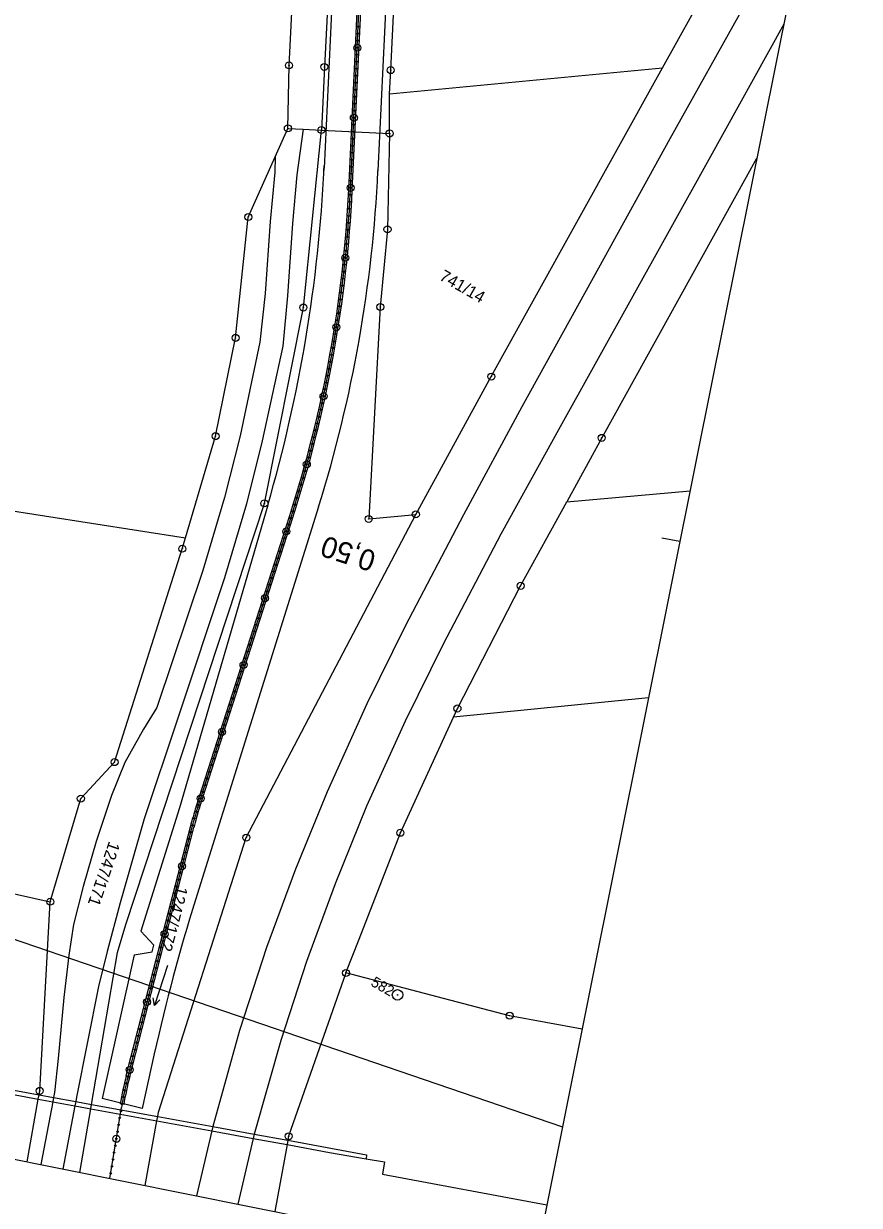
# Model space of a CAD drawing. Extents: x -548552 to -543113, y -1131925 to -1123599.
# Drawn here: x -548176.7 to -548057.6, y -1131426.5 to -1131258 of the extents above; entities that cross this region are included whole.
import ezdxf

# ---------------------------------------------------------------- set-up
doc = ezdxf.new("R2010")
doc.units = 0
for name, color, linetype in [('Hranice parcel', 7, 'Continuous'), ('HRANY', 7, 'Continuous'), ('Parcelní čísla', 7, 'Continuous'), ('Profile', 7, 'Continuous'), ('PROFILY NÁVRH', 7, 'Continuous'), ('STANIČENÍ', 7, 'Continuous'), ('Vnitřní kresba', 7, 'Continuous'), ('Značky bodu BP', 7, 'Continuous'), ('Značky kultur', 7, 'Continuous')]:
    doc.layers.add(name, color=color, linetype=linetype)

msp = doc.modelspace()

# ---------------------------------------------------------------- linework, layer by layer
for p in [(-548209.57, -1131413.62), (-548099.92, -1131415.31)]:
    msp.add_line(p, (-548103.83, -1131434.82))
at = {"layer": 'Hranice parcel'}
for p, q in [((-548124.57, -1131268), (-548085.65, -1131264.31)), ((-548124.58, -1131273.67), (-548124.57, -1131268)), ((-548134.28, -1131273.18), (-548124.58, -1131273.67)), ((-548232.09, -1131319.12), (-548153.66, -1131331.33)), ((-548099.31, -1131326.17), (-548081.74, -1131324.61)), ((-548087.66, -1131354.15), (-548115.47, -1131356.89)), ((-548115.47, -1131356.89), (-548114.9, -1131355.66)), ((-548123.03, -1131373.38), (-548115.47, -1131356.89))]:
    msp.add_line(p, q, dxfattribs=at)
for points in [[(-548119.25, -1130974.27), (-548123.53, -1131060.1), (-548124.38, -1131079.35), (-548133.87, -1131264.18), (-548134.28, -1131273.18)], [(-548139.07, -1131272.94), (-548138.9, -1131263.96), (-548132.68, -1131140.02)], [(-548085.65, -1131264.31), (-548079.15, -1131252.58), (-548067.23, -1131230.63)], [(-548124.57, -1131268), (-548124.41, -1131264.64), (-548123.03, -1131236.07)], [(-548120.83, -1131327.98), (-548110.07, -1131308.34), (-548085.65, -1131264.31)], [(-548168.72, -1131421.81), (-548167.17, -1131412.73), (-548167.05, -1131412.11), (-548163.35, -1131390.46), (-548162.18, -1131386.46), (-548142.41, -1131326.42), (-548136.86, -1131298.49), (-548134.28, -1131273.18)], [(-548153.66, -1131331.33), (-548149.37, -1131316.83), (-548146.52, -1131302.81), (-548144.71, -1131285.58), (-548140.87, -1131276.99), (-548139.07, -1131272.94)], [(-548139.07, -1131272.94), (-548136.89, -1131273.05), (-548134.28, -1131273.18)], [(-548124.58, -1131273.67), (-548124.87, -1131287.34), (-548125.9, -1131298.41), (-548127.54, -1131328.63), (-548120.83, -1131327.98)], [(-548072.25, -1131277.26), (-548094.33, -1131317.07), (-548099.31, -1131326.17)], [(-548114.9, -1131355.66), (-548105.89, -1131338.17), (-548099.31, -1131326.17)], [(-548159.42, -1131423.68), (-548157.74, -1131414.45), (-548157.62, -1131413.84), (-548157.51, -1131413.23), (-548145, -1131374.07), (-548120.83, -1131327.98)], [(-548172.94, -1131383.21), (-548168.58, -1131368.51), (-548163.77, -1131363.31), (-548154.12, -1131332.88), (-548153.66, -1131331.33)], [(-548130.79, -1131393.37), (-548128.91, -1131388.54), (-548123.03, -1131373.38)], [(-548199.02, -1131377.39), (-548172.94, -1131383.21)], [(-548176.24, -1131420.31), (-548174.65, -1131411.35), (-548174.54, -1131410.73), (-548174.44, -1131410.18), (-548172.94, -1131383.21)], [(-548130.79, -1131393.37), (-548138.96, -1131416.65), (-548139.07, -1131417.23), (-548139.18, -1131417.85), (-548140.93, -1131427.38)], [(-548097.12, -1131401.37), (-548107.46, -1131399.46), (-548130.79, -1131393.37)]]:
    msp.add_lwpolyline(points, dxfattribs=at)
at = {"layer": 'HRANY'}
for p, q in [((-548158.17, -1131389.4), (-548160.02, -1131387.42)), ((-548158.42, -1131390.36), (-548158.17, -1131389.4)), ((-548160.96, -1131390.8), (-548158.42, -1131390.36)), ((-548159.83, -1131412.69), (-548165.52, -1131411.25))]:
    msp.add_line(p, q, dxfattribs=at)
at = {"layer": 'Profile'}
for p, q in [((-548057.61, -1131204.25), (-548080.72, -1131319.54)), ((-548080.72, -1131319.54), (-548099.92, -1131415.31)), ((-548083.19, -1131331.87), (-548085.78, -1131331.35)), ((-548198.6, -1131381.55), (-548099.92, -1131415.31))]:
    msp.add_line(p, q, dxfattribs=at)
at = {"layer": 'PROFILY NÁVRH'}
for p, q in [((-548130.4, -1131281.71), (-548115.8, -1130974.96)), ((-548129.9, -1131281.73), (-548115.31, -1130975.06)), ((-548131.21, -1131221.28), (-548133.91, -1131278.61)), ((-548123.57, -1131221.64), (-548126.23, -1131278.98)), ((-548141.93, -1131326.68), (-548154.5, -1131369.84)), ((-548134.71, -1131326.91), (-548152.26, -1131382.96)), ((-548152.15, -1131369.67), (-548138.81, -1131328.14)), ((-548151.67, -1131369.82), (-548138.33, -1131328.3)), ((-548154.5, -1131369.84), (-548160.02, -1131387.42)), ((-548162.1, -1131408.01), (-548152.97, -1131372.53)), ((-548161.61, -1131408.14), (-548152.49, -1131372.65)), ((-548160.96, -1131390.8), (-548165.52, -1131411.25)), ((-548158.11, -1131404.89), (-548159.83, -1131412.69))]:
    msp.add_line(p, q, dxfattribs=at)
for centre, radius, start, end in [((-548340.55, -1131268.85), 206.86, 343.7664, 357.2955), ((-548316, -1131270.14), 189.98, 342.6152, 357.3354), ((-548104.31, -1131385.03), 50.25, 162.1907, 165.5849), ((-548104.31, -1131385.03), 49.75, 162.1907, 165.5849), ((-547898.53, -1131462.4), 265.87, 162.6152, 167.5071), ((-548113.43, -1131420.52), 50.25, 165.5849, 170.2927), ((-548113.43, -1131420.52), 49.75, 165.5849, 170.3051)]:
    msp.add_arc(centre, radius, start, end, dxfattribs=at)
for major_axis in [(4.76, 179.69), (4.77, 180.19)]:
    msp.add_ellipse((-548309.94, -1131273.17), major_axis=major_axis, ratio=0.999998, start_param=4.428044, end_param=4.691325, dxfattribs=at)
at = {"layer": 'STANIČENÍ'}
for p, q in [((-548130.15, -1131281.72), (-548115.55, -1130975.01)), ((-548133.93, -1131278.99), (-548133.9, -1131278.27)), ((-548126.25, -1131279.36), (-548126.22, -1131278.61)), ((-548151.91, -1131369.74), (-548138.57, -1131328.22)), ((-548161.85, -1131408.08), (-548152.73, -1131372.59)), ((-548164.43, -1131422.67), (-548162.79, -1131412.54))]:
    msp.add_line(p, q, dxfattribs=at)
for centre, radius in [((-548129.09, -1131259.43), 0.1), ((-548129.04, -1131258.43), 0.1), ((-548129.18, -1131261.44), 0.5), ((-548129.18, -1131261.43), 0.1), ((-548129.14, -1131260.43), 0.1), ((-548129.23, -1131262.42), 0.1), ((-548129.33, -1131264.42), 0.1), ((-548129.28, -1131263.42), 0.1), ((-548129.42, -1131266.42), 0.1), ((-548129.37, -1131265.42), 0.1), ((-548129.52, -1131268.42), 0.1), ((-548129.47, -1131267.42), 0.1), ((-548129.56, -1131269.42), 0.1), ((-548129.66, -1131271.43), 0.5), ((-548129.66, -1131271.41), 0.1), ((-548129.61, -1131270.42), 0.1), ((-548129.75, -1131273.41), 0.1), ((-548129.71, -1131272.41), 0.1), ((-548129.8, -1131274.41), 0.1), ((-548129.9, -1131276.41), 0.1), ((-548129.85, -1131275.41), 0.1), ((-548129.99, -1131278.41), 0.1), ((-548129.94, -1131277.41), 0.1), ((-548130.04, -1131279.41), 0.1), ((-548130.13, -1131281.42), 0.5), ((-548130.13, -1131281.4), 0.1), ((-548130.09, -1131280.41), 0.1), ((-548130.24, -1131283.4), 0.1), ((-548130.18, -1131282.4), 0.1), ((-548130.3, -1131284.4), 0.1), ((-548130.43, -1131286.4), 0.1), ((-548130.36, -1131285.4), 0.1), ((-548130.59, -1131288.39), 0.1), ((-548130.51, -1131287.39), 0.1), ((-548130.68, -1131289.39), 0.1), ((-548130.87, -1131291.39), 0.5), ((-548130.87, -1131291.38), 0.1), ((-548130.77, -1131290.38), 0.1), ((-548131.08, -1131293.36), 0.1), ((-548130.97, -1131292.37), 0.1), ((-548131.32, -1131295.35), 0.1), ((-548131.2, -1131294.36), 0.1), ((-548131.44, -1131296.34), 0.1), ((-548131.71, -1131298.33), 0.1), ((-548131.58, -1131297.33), 0.1), ((-548132, -1131300.3), 0.1), ((-548131.85, -1131299.31), 0.1), ((-548132.16, -1131301.3), 0.5), ((-548132.16, -1131301.29), 0.1), ((-548132.48, -1131303.27), 0.1), ((-548132.32, -1131302.28), 0.1), ((-548132.83, -1131305.24), 0.1), ((-548132.65, -1131304.25), 0.1), ((-548133.01, -1131306.22), 0.1), ((-548133.38, -1131308.18), 0.1), ((-548133.19, -1131307.2), 0.1), ((-548133.78, -1131310.14), 0.1), ((-548133.58, -1131309.16), 0.1), ((-548133.99, -1131311.13), 0.5), ((-548134.21, -1131312.1), 0.1), ((-548133.99, -1131311.12), 0.1), ((-548134.42, -1131313.07), 0.1), ((-548134.88, -1131315.02), 0.1), ((-548134.65, -1131314.05), 0.1), ((-548135.35, -1131316.96), 0.1), ((-548135.11, -1131315.99), 0.1), ((-548135.85, -1131318.9), 0.1), ((-548135.6, -1131317.93), 0.1), ((-548136.37, -1131320.84), 0.5), ((-548136.11, -1131319.87), 0.1), ((-548136.64, -1131321.8), 0.1), ((-548136.37, -1131320.83), 0.1), ((-548137.19, -1131323.72), 0.1), ((-548136.91, -1131322.76), 0.1), ((-548137.76, -1131325.64), 0.1), ((-548137.47, -1131324.68), 0.1), ((-548138.06, -1131326.59), 0.1), ((-548138.66, -1131328.5), 0.1), ((-548138.36, -1131327.55), 0.1), ((-548139.28, -1131330.41), 0.5), ((-548139.27, -1131330.4), 0.1), ((-548138.97, -1131329.45), 0.1), ((-548139.88, -1131332.31), 0.1), ((-548139.58, -1131331.36), 0.1), ((-548140.19, -1131333.26), 0.1), ((-548140.8, -1131335.16), 0.1), ((-548140.5, -1131334.21), 0.1), ((-548141.41, -1131337.07), 0.1), ((-548141.11, -1131336.12), 0.1), ((-548142.03, -1131338.97), 0.1), ((-548141.72, -1131338.02), 0.1), ((-548142.33, -1131339.93), 0.5), ((-548142.64, -1131340.88), 0.1), ((-548142.33, -1131339.92), 0.1), ((-548142.94, -1131341.83), 0.1), ((-548143.55, -1131343.73), 0.1), ((-548143.25, -1131342.78), 0.1), ((-548144.17, -1131345.64), 0.1), ((-548143.86, -1131344.68), 0.1), ((-548144.78, -1131347.54), 0.1), ((-548144.47, -1131346.59), 0.1), ((-548145.39, -1131349.45), 0.5), ((-548145.08, -1131348.49), 0.1), ((-548145.7, -1131350.4), 0.1), ((-548145.39, -1131349.45), 0.1), ((-548146.31, -1131352.3), 0.1), ((-548146, -1131351.35), 0.1), ((-548146.92, -1131354.21), 0.1), ((-548146.61, -1131353.25), 0.1), ((-548147.22, -1131355.16), 0.1), ((-548147.84, -1131357.06), 0.1), ((-548147.53, -1131356.11), 0.1), ((-548148.45, -1131358.98), 0.5), ((-548148.45, -1131358.97), 0.1), ((-548148.14, -1131358.01), 0.1), ((-548149.06, -1131360.87), 0.1), ((-548148.75, -1131359.92), 0.1), ((-548149.67, -1131362.78), 0.1), ((-548149.37, -1131361.82), 0.1), ((-548149.98, -1131363.73), 0.1), ((-548150.59, -1131365.63), 0.1), ((-548150.28, -1131364.68), 0.1), ((-548151.2, -1131367.54), 0.1), ((-548150.9, -1131366.58), 0.1), ((-548151.51, -1131368.5), 0.5), ((-548151.81, -1131369.44), 0.1), ((-548151.51, -1131368.49), 0.1), ((-548152.11, -1131370.39), 0.1), ((-548152.66, -1131372.32), 0.1), ((-548152.4, -1131371.35), 0.1), ((-548153.16, -1131374.25), 0.1), ((-548152.91, -1131373.29), 0.1), ((-548153.66, -1131376.19), 0.1), ((-548153.41, -1131375.22), 0.1), ((-548154.16, -1131378.14), 0.5), ((-548153.91, -1131377.16), 0.1), ((-548154.4, -1131379.1), 0.1), ((-548154.16, -1131378.13), 0.1), ((-548154.9, -1131381.03), 0.1), ((-548154.9, -1131381.04), 0.1), ((-548154.65, -1131380.07), 0.1), ((-548155.4, -1131382.97), 0.1), ((-548155.4, -1131382.98), 0.1), ((-548155.15, -1131382), 0.1), ((-548155.15, -1131382.01), 0.1), ((-548155.65, -1131383.94), 0.1), ((-548155.65, -1131383.95), 0.1), ((-548156.15, -1131385.88), 0.1), ((-548155.9, -1131384.91), 0.1), ((-548156.65, -1131387.82), 0.5), ((-548156.65, -1131387.81), 0.1), ((-548156.4, -1131386.85), 0.1), ((-548156.89, -1131388.78), 0.1), ((-548157.39, -1131390.72), 0.1), ((-548157.14, -1131389.75), 0.1), ((-548157.89, -1131392.66), 0.1), ((-548157.64, -1131391.69), 0.1), ((-548158.39, -1131394.59), 0.1), ((-548158.14, -1131393.63), 0.1), ((-548158.64, -1131395.56), 0.1), ((-548159.14, -1131397.51), 0.5), ((-548159.14, -1131397.5), 0.1), ((-548158.89, -1131396.53), 0.1), ((-548159.63, -1131399.44), 0.1), ((-548159.38, -1131398.47), 0.1), ((-548160.13, -1131401.37), 0.1), ((-548159.88, -1131400.41), 0.1), ((-548160.38, -1131402.34), 0.1), ((-548160.88, -1131404.28), 0.1), ((-548160.63, -1131403.31), 0.1), ((-548161.38, -1131406.22), 0.1), ((-548161.13, -1131405.25), 0.1), ((-548161.63, -1131407.19), 0.5), ((-548161.87, -1131408.15), 0.1), ((-548161.62, -1131407.19), 0.1), ((-548162.11, -1131409.13), 0.1), ((-548162.53, -1131411.08), 0.1), ((-548162.33, -1131410.1), 0.1), ((-548162.87, -1131413.05), 0.1), ((-548162.71, -1131412.07), 0.1), ((-548163.03, -1131414.04), 0.1), ((-548163.51, -1131417.01), 0.5), ((-548163.35, -1131416.01), 0.1), ((-548163.19, -1131415.03), 0.1), ((-548163.67, -1131417.99), 0.1), ((-548163.51, -1131417), 0.1), ((-548163.99, -1131419.96), 0.1), ((-548163.83, -1131418.98), 0.1), ((-548164.15, -1131420.95), 0.1), ((-548164.31, -1131421.94), 0.1)]:
    msp.add_circle(centre, radius, dxfattribs=at)
for centre, start, end in [((-548104.31, -1131385.03), 162.1907, 165.5849), ((-548113.43, -1131420.52), 165.5849, 170.8127)]:
    msp.add_arc(centre, 50, start, end, dxfattribs=at)
msp.add_ellipse((-548309.94, -1131273.17), major_axis=(4.77, 179.94), ratio=0.999998, start_param=4.428044, end_param=4.691325, dxfattribs=at)
at = {"layer": 'Vnitřní kresba'}
for p, q in [((-548166.05, -1131395.32), (-548169.18, -1131411.06)), ((-548145.97, -1131401.56), (-548149.76, -1131415.28)), ((-548140.09, -1131402.99), (-548143.86, -1131416.35)), ((-548171.83, -1131405.56), (-548172.33, -1131410.42)), ((-548186.85, -1131408.48), (-548174.54, -1131410.73)), ((-548181.11, -1131410.17), (-548174.65, -1131411.35)), ((-548174.65, -1131411.35), (-548172.58, -1131411.73)), ((-548174.54, -1131410.73), (-548172.47, -1131411.12)), ((-548172.47, -1131411.12), (-548172.58, -1131411.73)), ((-548172.33, -1131410.42), (-548172.47, -1131411.12)), ((-548172.47, -1131411.12), (-548169.31, -1131411.7)), ((-548169.18, -1131411.06), (-548169.31, -1131411.7)), ((-548172.58, -1131411.73), (-548174.27, -1131420.7)), ((-548172.58, -1131411.73), (-548169.42, -1131412.31)), ((-548169.42, -1131412.31), (-548171.14, -1131421.33)), ((-548169.31, -1131411.7), (-548169.42, -1131412.31)), ((-548169.42, -1131412.31), (-548167.17, -1131412.73)), ((-548169.31, -1131411.7), (-548167.05, -1131412.11)), ((-548167.17, -1131412.73), (-548157.74, -1131414.45)), ((-548167.05, -1131412.11), (-548157.62, -1131413.84)), ((-548157.74, -1131414.45), (-548149.9, -1131415.89)), ((-548157.62, -1131413.84), (-548149.76, -1131415.28)), ((-548149.9, -1131415.89), (-548152.09, -1131425.15)), ((-548149.76, -1131415.28), (-548149.9, -1131415.89)), ((-548149.9, -1131415.89), (-548144.01, -1131416.96)), ((-548149.76, -1131415.28), (-548143.86, -1131416.35)), ((-548143.86, -1131416.35), (-548144.01, -1131416.96)), ((-548143.86, -1131416.35), (-548139.07, -1131417.23)), ((-548144.01, -1131416.96), (-548146.18, -1131426.33)), ((-548144.01, -1131416.96), (-548139.18, -1131417.85)), ((-548125.6, -1131422.08), (-548102.15, -1131426.42))]:
    msp.add_line(p, q, dxfattribs=at)
for points in [[(-548064.3, -1131237.6), (-548073.85, -1131255.13), (-548084.63, -1131274.45), (-548095.54, -1131294.26), (-548105.72, -1131312.63)], [(-548068.4, -1131258.09), (-548079.08, -1131277.38), (-548090.13, -1131297.3), (-548100.26, -1131315.49)], [(-548136.89, -1131273.05), (-548137.8, -1131279.56), (-548138.41, -1131286.52)], [(-548140.87, -1131276.99), (-548140.94, -1131279.19), (-548141.58, -1131286.21)], [(-548141.58, -1131286.21), (-548142.3, -1131296.48), (-548143.09, -1131303.43), (-548145.85, -1131316.76), (-548148.1, -1131325.58), (-548151.21, -1131335.96)], [(-548138.41, -1131286.52), (-548139.13, -1131296.83), (-548139.81, -1131304.02), (-548142.75, -1131317.48), (-548144.98, -1131326.46), (-548148.1, -1131337.02)], [(-548105.72, -1131312.63), (-548114.05, -1131328.03), (-548122.33, -1131343.93), (-548127.8, -1131354.98), (-548133.48, -1131367.52), (-548137.96, -1131378.56), (-548142.1, -1131389.76), (-548145.97, -1131401.56)], [(-548100.26, -1131315.49), (-548108.72, -1131330.79), (-548116.95, -1131346.49), (-548122.33, -1131357.46), (-548127.84, -1131369.59), (-548132.33, -1131380.68), (-548136.4, -1131391.75), (-548140.09, -1131402.99)], [(-548151.21, -1131335.96), (-548157.74, -1131355.52), (-548159.65, -1131358.63), (-548162.32, -1131363.34), (-548164.19, -1131368.05)], [(-548148.1, -1131337.02), (-548154.74, -1131357.06), (-548159.55, -1131371.41)], [(-548164.19, -1131368.05), (-548166.4, -1131374.62), (-548168.27, -1131381.05), (-548169.61, -1131386.46), (-548170.3, -1131390.82), (-548170.98, -1131396.89), (-548171.83, -1131405.56)], [(-548159.55, -1131371.41), (-548162.98, -1131383.39), (-548164.85, -1131390.33), (-548166.05, -1131395.32)], [(-548139.18, -1131417.85), (-548133.16, -1131418.95), (-548127.93, -1131419.88)], [(-548139.07, -1131417.23), (-548127.87, -1131419.28), (-548127.93, -1131419.88)], [(-548127.93, -1131419.88), (-548125.28, -1131420.32), (-548125.6, -1131422.08)]]:
    msp.add_lwpolyline(points, dxfattribs=at)
at = {"layer": 'Značky bodu BP'}
for centre, radius in [((-548138.9, -1131263.96), 0.5), ((-548138.9, -1131263.96), 0.0303), ((-548133.87, -1131264.18), 0.5), ((-548133.87, -1131264.18), 0.0303), ((-548124.41, -1131264.64), 0.5), ((-548124.41, -1131264.64), 0.0303), ((-548139.07, -1131272.94), 0.5), ((-548139.07, -1131272.94), 0.0303), ((-548134.28, -1131273.18), 0.5), ((-548134.28, -1131273.18), 0.0303), ((-548124.58, -1131273.67), 0.5), ((-548124.58, -1131273.67), 0.0303), ((-548144.71, -1131285.58), 0.5), ((-548144.71, -1131285.58), 0.0303), ((-548124.87, -1131287.34), 0.5), ((-548124.87, -1131287.34), 0.0303), ((-548136.86, -1131298.49), 0.5), ((-548136.86, -1131298.49), 0.0303), ((-548125.9, -1131298.41), 0.5), ((-548125.9, -1131298.41), 0.0303), ((-548146.52, -1131302.81), 0.5), ((-548146.52, -1131302.81), 0.0303), ((-548110.07, -1131308.34), 0.5), ((-548110.07, -1131308.34), 0.0303), ((-548149.37, -1131316.83), 0.5), ((-548149.37, -1131316.83), 0.0303), ((-548094.33, -1131317.07), 0.5), ((-548094.33, -1131317.07), 0.0303), ((-548142.41, -1131326.42), 0.5), ((-548142.41, -1131326.42), 0.0303), ((-548127.54, -1131328.63), 0.5), ((-548127.54, -1131328.63), 0.0303), ((-548120.83, -1131327.98), 0.5), ((-548120.83, -1131327.98), 0.0303), ((-548154.12, -1131332.88), 0.5), ((-548154.12, -1131332.88), 0.0303), ((-548105.89, -1131338.17), 0.5), ((-548105.89, -1131338.17), 0.0303), ((-548114.9, -1131355.66), 0.5), ((-548114.9, -1131355.66), 0.0303), ((-548163.77, -1131363.31), 0.5), ((-548163.77, -1131363.31), 0.0303), ((-548168.58, -1131368.51), 0.5), ((-548168.58, -1131368.51), 0.0303), ((-548145, -1131374.07), 0.5), ((-548145, -1131374.07), 0.0303), ((-548123.03, -1131373.38), 0.5), ((-548123.03, -1131373.38), 0.0303), ((-548172.94, -1131383.21), 0.5), ((-548172.94, -1131383.21), 0.0303), ((-548130.79, -1131393.37), 0.5), ((-548130.79, -1131393.37), 0.0303), ((-548123.44, -1131396.49), 0.75), ((-548123.44, -1131396.49), 0.03), ((-548107.46, -1131399.46), 0.5), ((-548107.46, -1131399.46), 0.0303), ((-548174.44, -1131410.18), 0.5), ((-548174.44, -1131410.18), 0.0303), ((-548138.96, -1131416.65), 0.5), ((-548138.96, -1131416.65), 0.0303)]:
    msp.add_circle(centre, radius, dxfattribs=at)
at = {"layer": 'Značky kultur'}
for p, q in [((-548156.25, -1131392.28), (-548158.09, -1131397.99)), ((-548158.09, -1131397.99), (-548158.27, -1131396.91)), ((-548158.09, -1131397.99), (-548157.31, -1131397.22))]:
    msp.add_line(p, q, dxfattribs=at)

# ---------------------------------------------------------------- texts
at = {"layer": 'Parcelní čísla'}
for s, rotation, p in [('741/14', 330.1814, (-548117.62, -1131294.47)), ('1247/171', 251.1814, (-548164.55, -1131374.5)), ('1247/172', 255.1814, (-548154.92, -1131380.86))]:
    msp.add_text(s, height=1.7, rotation=rotation, dxfattribs=at).set_placement(p)
at = {"layer": 'STANIČENÍ'}
msp.add_text('0,50', height=3, rotation=162.1907, dxfattribs=at).set_placement((-548126.31, -1131333.36))
at = {"layer": 'Značky bodu BP'}
msp.add_text('582', height=1.5, rotation=330.1814, dxfattribs=at).set_placement((-548127.37, -1131395.1))

doc.saveas('drawing.dxf')
